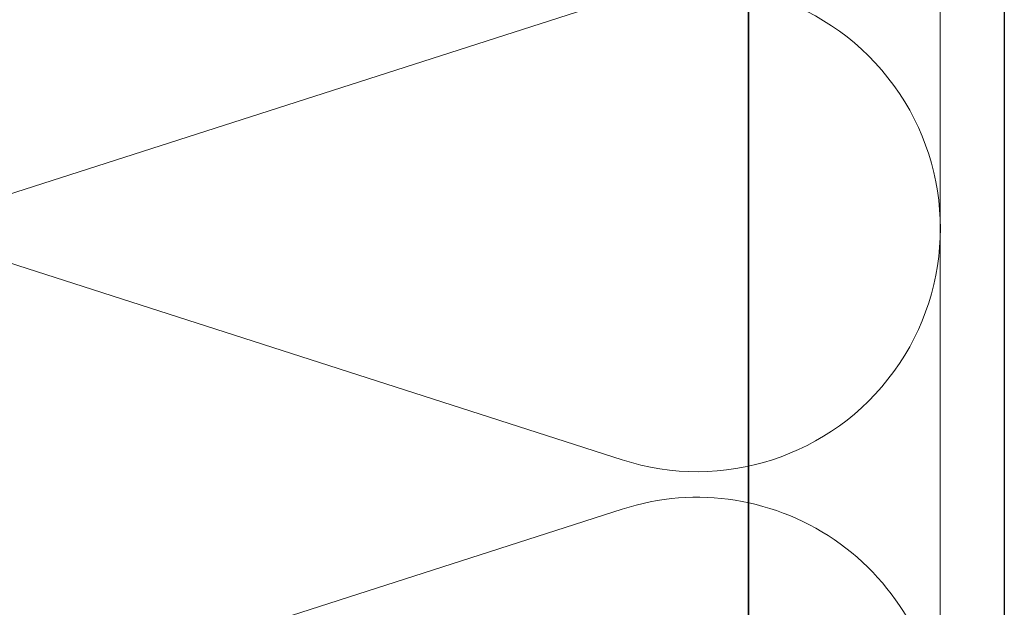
# Model space of a CAD drawing. Extents: x 4615668 to 9294084, y 5325188 to 10688993.
# Tile 415 of 656: x 4636252.03 to 4636259.72, y 5331951.47 to 5331956.06. Entities that reach past the tile are written whole.
import ezdxf

# ---------------------------------------------------------------- set-up
doc = ezdxf.new("R2010")
doc.units = 0
doc.header["$MEASUREMENT"] = 0
doc.layers.add('A_wymiary', color=152, linetype='Continuous', lineweight=5)
doc.layers.add('ATH 3-0', color=102, linetype='Continuous', lineweight=5)
doc.layers.add('CrossSectionsProfils', color=7, linetype='Continuous')

# ---------------------------------------------------------------- blocks, each defined once
blk = doc.blocks.new('*U5335')
at = {"color": 0, "linetype": 'ByBlock', "lineweight": -2, "transparency": 16777216}
blk.add_lwpolyline([(0, -870), (0, 0), (-100, 0), (-100, -870)], close=True, dxfattribs=at)
at = {"layer": 'ATH 3-0'}
blk.add_lwpolyline([(0, -870, 0.509525), (-24.871, -851.93), (-75.129, -868.07, -1.376382), (-75.129, -831.93), (-24.871, -848.07, 1.376382), (-24.871, -811.93), (-75.129, -828.07, -1.376382), (-75.129, -791.93), (-24.871, -808.07, 1.376382), (-24.871, -771.93), (-75.129, -788.07, -1.376382), (-75.129, -751.93), (-24.871, -768.07, 1.376382), (-24.871, -731.93), (-75.129, -748.07, -1.376382), (-75.129, -711.93), (-24.871, -728.07, 1.376382), (-24.871, -691.93)], format="xyb", dxfattribs=at)

msp = doc.modelspace()

# ---------------------------------------------------------------- linework, layer by layer
at = {"layer": 'A_wymiary', "ltscale": 40}
for points in [[(4636257.7209, 5331677.4276), (4636249.2209, 5331677.4276), (4636249.2209, 5332310.4276), (4636257.7209, 5332310.4276)], [(4636257.7209, 5332310.4276), (4636259.7209, 5332310.4276), (4636259.7209, 5331677.4276), (4636257.7209, 5331677.4276)]]:
    msp.add_lwpolyline(points, close=True, dxfattribs=at)
msp.add_lwpolyline([(4636249.2209, 5332310.4276), (4636249.2209, 5331677.4276), (4636249.2209, 5331643.4276), (4636256.168, 5331643.4276), (4636256.168, 5331674.5874, 0.029325), (4636256.1458, 5331674.6569), (4636255.6922, 5331675.1104, -0.198912), (4636255.575, 5331675.3933), (4636255.575, 5331677.4276), (4636255.875, 5331677.4276), (4636255.8748, 5331675.5276, 0.414258), (4636255.9748, 5331675.4276), (4636256.075, 5331675.4276, 0.444219), (4636256.1709, 5331675.5276), (4636256.1709, 5331677.4276), (4636256.1709, 5331677.4276), (4636259.7209, 5331677.4276), (4636259.7209, 5332310.4276)], format="xyb", close=True, dxfattribs=at)
at = {"layer": 'CrossSectionsProfils', "ltscale": 40}
msp.add_lwpolyline([(4636256.1678, 5331643.4276), (4636249.2209, 5331643.4276), (4636249.2209, 5332310.4276), (4636257.7208, 5332310.4276), (4636257.7208, 5331677.4276)], dxfattribs=at)
msp.add_lwpolyline([(4636257.7208, 5332310.4276), (4636259.7207, 5332310.4276), (4636259.7207, 5331677.4276), (4636257.7208, 5331677.4276)], close=True, dxfattribs=at)

# ---------------------------------------------------------------- block references
at = {"layer": 'ATH 3-0', "xscale": 0.1, "yscale": 0.1, "zscale": 0.1}
msp.add_blockref('*U5335', (4636259.2209, 5332037.4276), dxfattribs=at)

doc.saveas('drawing.dxf')
